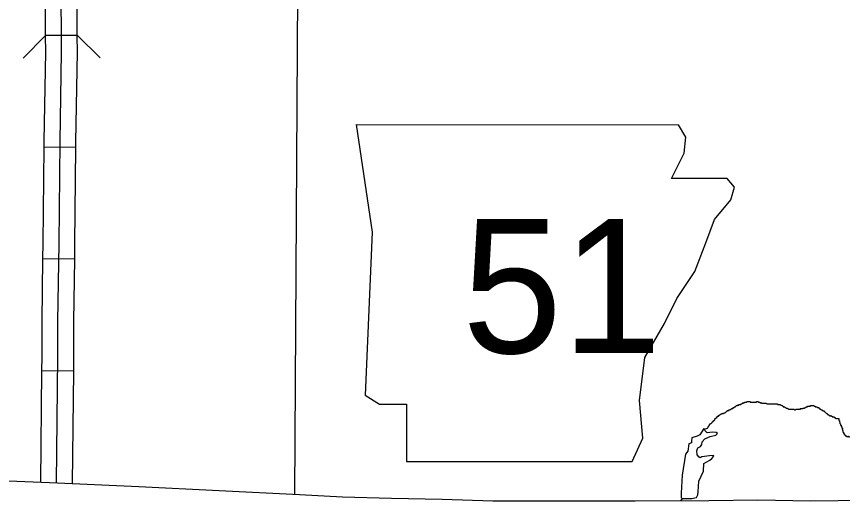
# Model space of a CAD drawing. Extents: x 813775 to 1157140, y 1757555 to 1979907.
# Drawn here: x 1049881 to 1057677, y 1840457 to 1845065 of the extents above; entities that cross this region are included whole.
import ezdxf

# ---------------------------------------------------------------- set-up
doc = ezdxf.new("R2010")
doc.units = 0
for name, color, linetype in [('Level 10', 7, 'Continuous'), ('Level 21', 7, 'Continuous'), ('Level 32', 7, 'Continuous'), ('Level 35', 7, 'Continuous'), ('Level 38', 7, 'Continuous'), ('Level 4', 7, 'Continuous'), ('Level 5', 7, 'Continuous')]:
    doc.layers.add(name, color=color, linetype=linetype)

msp = doc.modelspace()

# ---------------------------------------------------------------- linework, layer by layer
at = {"layer": 'Level 10'}
msp.add_lwpolyline([(1049342.6, 1840697.5), (1050266.9, 1840661.9), (1051035.2, 1840626.2), (1052553.4, 1840549.5), (1052958.9, 1840530.4), (1053421.5, 1840516.8), (1053899.3, 1840505.8), (1054376.2, 1840492.2), (1055016.3, 1840489.5), (1055640.2, 1840489.5), (1055719.7, 1840489.5), (1056416.6, 1840494.9), (1056877.8, 1840500.5), (1057374.1, 1840489.5), (1057893.1, 1840497.7), (1058636.9, 1840489.4), (1059083, 1840481.2), (1059732.5, 1840481.2), (1060485, 1840481.2), (1060827.9, 1840475.7), (1061542.8, 1840456.5)], dxfattribs=at)
at = {"layer": 'Level 21'}
for p, q in [((1053086.6, 1844044.3), (1053238.9, 1843029.2)), ((1056199.5, 1843925.9), (1056129.3, 1844042.8)), ((1056182.6, 1843773.6), (1056199.5, 1843925.9)), ((1056064.2, 1843536.8), (1056182.6, 1843773.6)), ((1056588.6, 1843536.8), (1056064.2, 1843536.8)), ((1056656.3, 1843452.2), (1056588.6, 1843536.8)), ((1056622.4, 1843333.8), (1056656.3, 1843452.2)), ((1056470.2, 1843147.7), (1056622.4, 1843333.8)), ((1056385.6, 1842927.7), (1056470.2, 1843147.7)), ((1053238.9, 1843029.2), (1053171.2, 1841489.7)), ((1056284.1, 1842657), (1056385.6, 1842927.7)), ((1056114.9, 1842403.3), (1056284.1, 1842657)), ((1055996.5, 1842166.4), (1056114.9, 1842403.3)), ((1055810.4, 1841845), (1055996.5, 1842166.4)), ((1055759.6, 1841439), (1055810.4, 1841845)), ((1053171.2, 1841489.7), (1053306.5, 1841405.1)), ((1053306.5, 1841405.1), (1053560.3, 1841405.1)), ((1053560.3, 1841405.1), (1053560.3, 1840863.7)), ((1055793.5, 1841083.7), (1055759.6, 1841439)), ((1055692, 1840863.7), (1055793.5, 1841083.7)), ((1053560.3, 1840863.7), (1055692, 1840863.7))]:
    msp.add_line(p, q, dxfattribs=at)
msp.add_lwpolyline([(1053086.6, 1844044.3), (1056129.3, 1844042.8)], dxfattribs=at)
at = {"layer": 'Level 32'}
for p, q in [((1050454.8, 1844887), (1050154.9, 1844884.8)), ((1050440.9, 1843828.5), (1050140.9, 1843831.6)), ((1050429.9, 1842772.1), (1050129.9, 1842776.1)), ((1050420.6, 1841716.5), (1050120.7, 1841719.8))]:
    msp.add_line(p, q, dxfattribs=at)
for points in [[(1050154.9, 1844884.8), (1050151.1, 1845400.8), (1050154.6, 1845942.8)], [(1050454.8, 1844887), (1050451.2, 1845400.9), (1050454.6, 1845940.9)], [(1050140.9, 1843831.6), (1050141.5, 1843886.9), (1050156, 1844728.8), (1050154.9, 1844884.8)], [(1050440.9, 1843828.5), (1050441.5, 1843882.9), (1050456, 1844727.3), (1050454.8, 1844887)], [(1050129.9, 1842776.1), (1050131.8, 1842923.4), (1050140.9, 1843831.6)], [(1050429.9, 1842772.1), (1050431.8, 1842919.9), (1050440.9, 1843828.5)], [(1050120.7, 1841719.8), (1050122.1, 1841852.8), (1050122.1, 1842186.9), (1050129.9, 1842776.1)], [(1050420.6, 1841716.5), (1050422.1, 1841851.1), (1050422.1, 1842185), (1050429.9, 1842772.1)], [(1050109.1, 1840668), (1050120.7, 1841719.8)], [(1050408.9, 1840655.3), (1050420.6, 1841716.5)]]:
    msp.add_lwpolyline(points, dxfattribs=at)
at = {"layer": 'Level 35'}
for points in [[(1056299.6, 1840523.6), (1056311.8, 1840548), (1056314.6, 1840575.9), (1056320.2, 1840676.4), (1056364.8, 1840771.3), (1056367.6, 1840843.8), (1056390, 1840857.8), (1056423.4, 1840874.5), (1056443, 1840891.3), (1056462.5, 1840913.6), (1056459.7, 1840919.2), (1056420.6, 1840916.4), (1056348.1, 1840905.2), (1056334.2, 1840896.9), (1056323, 1840902.4), (1056306.3, 1840924.8), (1056300.7, 1840963.8), (1056311.8, 1840991.7), (1056337, 1841005.7), (1056350.9, 1841022.4), (1056353.7, 1841047.6), (1056378.8, 1841075.5), (1056429, 1841097.8), (1056482, 1841111.7), (1056498.7, 1841128.5), (1056484.8, 1841136.9), (1056451.3, 1841139.6), (1056398.3, 1841134.1), (1056376, 1841159.2), (1056367.6, 1841173.1), (1056331.4, 1841114.5), (1056306.3, 1841100.6), (1056256.1, 1841086.6), (1056253.3, 1841055.9), (1056250.5, 1841039.2), (1056228.2, 1841030.8), (1056217, 1840961), (1056194.7, 1840933.1), (1056164, 1840732.2), (1056155.6, 1840564.8), (1056155.6, 1840524)], [(1056155.6, 1840524), (1056162.6, 1840514.1), (1056226.6, 1840512.5), (1056254.5, 1840514.1), (1056299.6, 1840523.6)], [(1056162.6, 1840514.1), (1056149.5, 1840491.1)]]:
    msp.add_lwpolyline(points, dxfattribs=at)
for points in [[(1056368.2, 1841173.5), (1056367.6, 1841173.1), (1056409.3, 1841189), (1056409.3, 1841194.6), (1056414.9, 1841194.6), (1056414.9, 1841200.2), (1056420.5, 1841205.8), (1056420.5, 1841211.3), (1056426.1, 1841211.3), (1056426.1, 1841216.9), (1056431.6, 1841216.9), (1056431.6, 1841222.5), (1056437.2, 1841222.5), (1056442.8, 1841228.1), (1056448.4, 1841233.7), (1056454, 1841239.3), (1056459.5, 1841244.8), (1056459.5, 1841250.4), (1056465.1, 1841250.4), (1056470.7, 1841256), (1056470.7, 1841261.6), (1056476.3, 1841267.2), (1056481.9, 1841267.2), (1056481.9, 1841272.7), (1056487.4, 1841278.3), (1056493, 1841278.3), (1056493, 1841283.9), (1056498.6, 1841289.5), (1056504.2, 1841289.5), (1056509.8, 1841295.1), (1056509.8, 1841300.7), (1056515.3, 1841300.7), (1056520.9, 1841306.2), (1056526.5, 1841306.2), (1056532.1, 1841311.8), (1056537.7, 1841311.8), (1056543.2, 1841317.4), (1056548.8, 1841317.4), (1056554.4, 1841317.4), (1056560, 1841323), (1056565.5, 1841323), (1056571.1, 1841323), (1056576.7, 1841328.6), (1056582.3, 1841334.1), (1056587.9, 1841339.7), (1056593.4, 1841339.7), (1056593.4, 1841345.3), (1056599, 1841345.3), (1056604.6, 1841345.3), (1056604.6, 1841350.9), (1056610.2, 1841350.9), (1056615.8, 1841350.9), (1056621.3, 1841356.5), (1056626.9, 1841356.5), (1056632.5, 1841362.1), (1056638.1, 1841362.1), (1056643.7, 1841367.6), (1056649.2, 1841373.2), (1056654.8, 1841373.2), (1056660.4, 1841378.8), (1056666, 1841378.8), (1056666, 1841384.4), (1056671.5, 1841384.4), (1056677.1, 1841390), (1056682.7, 1841390), (1056688.3, 1841390), (1056688.3, 1841395.5), (1056693.9, 1841395.5), (1056699.4, 1841395.5), (1056699.4, 1841401.1), (1056705, 1841401.1), (1056710.6, 1841401.1), (1056716.2, 1841401.1), (1056721.8, 1841406.7), (1056727.3, 1841406.7), (1056732.9, 1841412.3), (1056738.5, 1841412.3), (1056738.5, 1841417.9), (1056744.1, 1841417.9), (1056749.7, 1841417.9), (1056755.2, 1841423.5), (1056760.8, 1841423.5), (1056766.4, 1841423.5), (1056772, 1841423.5), (1056777.6, 1841429), (1056783.1, 1841429), (1056788.7, 1841429), (1056794.3, 1841429), (1056799.9, 1841429), (1056805.4, 1841429), (1056805.4, 1841423.5)], [(1056805.4, 1841423.5), (1056811, 1841423.5), (1056816.6, 1841423.5), (1056822.2, 1841423.5), (1056827.8, 1841423.5), (1056833.3, 1841423.5), (1056838.9, 1841423.5), (1056844.5, 1841423.5), (1056850.1, 1841423.5), (1056855.7, 1841423.5), (1056861.2, 1841423.5), (1056866.8, 1841423.5), (1056866.8, 1841429), (1056872.4, 1841429), (1056878, 1841429), (1056883.6, 1841423.5), (1056889.1, 1841423.5), (1056894.7, 1841423.5), (1056900.3, 1841417.9), (1056905.9, 1841417.9), (1056911.5, 1841417.9), (1056911.5, 1841412.3), (1056917, 1841412.3), (1056922.6, 1841412.3), (1056928.2, 1841412.3), (1056933.8, 1841412.3), (1056939.3, 1841412.3), (1056944.9, 1841412.3), (1056950.5, 1841412.3), (1056956.1, 1841412.3), (1056961.7, 1841406.7), (1056967.2, 1841406.7), (1056972.8, 1841406.7), (1056978.4, 1841406.7), (1056984, 1841406.7), (1056989.6, 1841406.7), (1056995.1, 1841406.7), (1057000.7, 1841406.7), (1057006.3, 1841406.7), (1057011.9, 1841406.7), (1057017.5, 1841406.7), (1057023, 1841406.7), (1057028.6, 1841406.7), (1057034.2, 1841406.7), (1057039.8, 1841406.7), (1057045.4, 1841406.7), (1057050.9, 1841406.7), (1057056.5, 1841406.7), (1057062.1, 1841406.7), (1057062.1, 1841401.1), (1057067.7, 1841401.1), (1057073.2, 1841401.1), (1057078.8, 1841401.1), (1057084.4, 1841401.1), (1057090, 1841401.1), (1057095.6, 1841395.5), (1057101.1, 1841395.5), (1057101.1, 1841390), (1057106.7, 1841390), (1057112.3, 1841384.4), (1057117.9, 1841384.4), (1057117.9, 1841378.8), (1057123.5, 1841378.8), (1057129, 1841378.8), (1057134.6, 1841373.2), (1057140.2, 1841373.2), (1057145.8, 1841367.6), (1057151.4, 1841367.6), (1057156.9, 1841362.1), (1057162.5, 1841362.1), (1057168.1, 1841356.5), (1057173.7, 1841356.5), (1057179.3, 1841356.5), (1057184.8, 1841356.5), (1057190.4, 1841356.5), (1057196, 1841356.5), (1057201.6, 1841356.5), (1057207.1, 1841356.5), (1057212.7, 1841356.5), (1057218.3, 1841356.5), (1057223.9, 1841350.9), (1057229.5, 1841350.9), (1057235, 1841350.9), (1057240.6, 1841356.5), (1057246.2, 1841356.5), (1057251.8, 1841356.5), (1057257.4, 1841356.5), (1057262.9, 1841356.5), (1057268.5, 1841356.5), (1057274.1, 1841356.5), (1057279.7, 1841356.5)], [(1057279.7, 1841356.5), (1057279.7, 1841362.1), (1057285.3, 1841362.1), (1057290.8, 1841362.1), (1057296.4, 1841362.1), (1057302, 1841362.1), (1057307.6, 1841367.6), (1057313.1, 1841367.6), (1057318.7, 1841367.6), (1057324.3, 1841373.2), (1057329.9, 1841373.2), (1057335.5, 1841378.8), (1057341, 1841378.8), (1057346.6, 1841378.8), (1057346.6, 1841384.4), (1057352.2, 1841384.4), (1057357.8, 1841384.4), (1057363.4, 1841384.4), (1057368.9, 1841384.4), (1057374.5, 1841384.4), (1057374.5, 1841390), (1057380.1, 1841390), (1057385.7, 1841390), (1057391.3, 1841390), (1057396.8, 1841390), (1057402.4, 1841390), (1057408, 1841390), (1057408, 1841384.4), (1057413.6, 1841384.4), (1057419.2, 1841384.4), (1057419.2, 1841378.8), (1057424.7, 1841378.8), (1057430.3, 1841378.8), (1057435.9, 1841378.8), (1057441.5, 1841373.2), (1057447, 1841373.2), (1057452.6, 1841373.2), (1057452.6, 1841367.6), (1057458.2, 1841367.6), (1057458.2, 1841362.1), (1057463.8, 1841362.1), (1057463.8, 1841356.5), (1057469.4, 1841356.5), (1057474.9, 1841350.9), (1057480.5, 1841350.9), (1057486.1, 1841350.9), (1057486.1, 1841345.3), (1057491.7, 1841345.3), (1057497.3, 1841339.7), (1057502.8, 1841339.7), (1057502.8, 1841334.1), (1057508.4, 1841334.1), (1057514, 1841328.6), (1057519.6, 1841323), (1057525.2, 1841317.4), (1057530.7, 1841317.4), (1057530.7, 1841311.8), (1057536.3, 1841311.8), (1057536.3, 1841306.2), (1057541.9, 1841306.2), (1057547.5, 1841300.7), (1057553.1, 1841300.7), (1057553.1, 1841295.1), (1057558.6, 1841295.1), (1057564.2, 1841295.1), (1057569.8, 1841295.1), (1057569.8, 1841289.5), (1057575.4, 1841289.5), (1057580.9, 1841289.5), (1057580.9, 1841283.9), (1057586.5, 1841283.9), (1057592.1, 1841283.9), (1057597.7, 1841283.9), (1057597.7, 1841278.3), (1057603.3, 1841278.3), (1057608.8, 1841278.3), (1057608.8, 1841272.7), (1057614.4, 1841272.7), (1057614.4, 1841267.2), (1057620, 1841267.2), (1057625.6, 1841267.2), (1057631.2, 1841267.2), (1057636.7, 1841267.2), (1057642.3, 1841267.2), (1057642.3, 1841261.6), (1057642.3, 1841256), (1057642.3, 1841250.4), (1057647.9, 1841250.4), (1057647.9, 1841244.8), (1057647.9, 1841239.3), (1057653.5, 1841233.7)], [(1057653.5, 1841233.7), (1057653.5, 1841228.1), (1057653.5, 1841222.5), (1057659.1, 1841216.9), (1057659.1, 1841211.3), (1057659.1, 1841205.8), (1057664.6, 1841205.8), (1057664.6, 1841200.2), (1057664.6, 1841194.6), (1057670.2, 1841194.6), (1057670.2, 1841189), (1057670.2, 1841183.4), (1057670.2, 1841177.9), (1057675.8, 1841177.9), (1057675.8, 1841172.3), (1057675.8, 1841166.7), (1057675.8, 1841161.1), (1057681.4, 1841155.5), (1057681.4, 1841149.9), (1057681.4, 1841144.4), (1057681.4, 1841138.8), (1057687, 1841138.8), (1057687, 1841133.2), (1057687, 1841127.6), (1057692.5, 1841127.6), (1057692.5, 1841122), (1057692.5, 1841116.5), (1057698.1, 1841116.5), (1057698.1, 1841110.9), (1057703.7, 1841110.9), (1057703.7, 1841105.3), (1057709.3, 1841105.3), (1057714.8, 1841105.3), (1057714.8, 1841099.7), (1057720.4, 1841099.7), (1057726, 1841099.7), (1057731.6, 1841099.7), (1057737.2, 1841099.7), (1057737.2, 1841094.1), (1057742.7, 1841094.1), (1057748.3, 1841094.1), (1057753.9, 1841094.1), (1057759.5, 1841094.1), (1057765.1, 1841094.1), (1057770.6, 1841094.1), (1057776.2, 1841094.1), (1057781.8, 1841094.1), (1057787.4, 1841094.1), (1057793, 1841094.1), (1057798.5, 1841094.1), (1057798.5, 1841099.7), (1057804.1, 1841099.7), (1057809.7, 1841099.7), (1057815.3, 1841105.3), (1057820.9, 1841105.3), (1057826.4, 1841110.9), (1057832, 1841110.9), (1057837.6, 1841116.5), (1057843.2, 1841116.5), (1057848.7, 1841122), (1057854.3, 1841122), (1057859.9, 1841127.6), (1057865.5, 1841133.2), (1057871.1, 1841133.2), (1057871.1, 1841138.8), (1057876.6, 1841138.8), (1057876.6, 1841144.4), (1057882.2, 1841144.4), (1057882.2, 1841149.9), (1057887.8, 1841149.9), (1057887.8, 1841155.5), (1057893.4, 1841155.5), (1057893.4, 1841161.1), (1057899, 1841161.1), (1057899, 1841166.7), (1057904.5, 1841166.7), (1057904.5, 1841172.3), (1057910.1, 1841172.3), (1057910.1, 1841177.9), (1057915.7, 1841177.9), (1057915.7, 1841183.4), (1057921.3, 1841183.4), (1057921.3, 1841189), (1057926.9, 1841189), (1057926.9, 1841194.6), (1057932.4, 1841194.6), (1057932.4, 1841200.2), (1057938, 1841200.2), (1057938, 1841205.8), (1057943.6, 1841205.8), (1057949.2, 1841211.3)]]:
    msp.add_spline(points, degree=3, dxfattribs=at)
at = {"layer": 'Level 38'}
for points in [[(1049944.7, 1844671.5), (1050155.4, 1844885)], [(1050455.4, 1844887.1), (1050669, 1844676.5)]]:
    msp.add_lwpolyline(points, dxfattribs=at)
at = {"layer": 'Level 4'}
msp.add_lwpolyline([(1052569.7, 1849171.3), (1052553.1, 1848447.6), (1052503.9, 1840552)], dxfattribs=at)
at = {"layer": 'Level 5'}
msp.add_lwpolyline([(1050259, 1840662.2), (1050272.1, 1841852), (1050272.1, 1842186), (1050281.8, 1842921.7), (1050291.5, 1843884.9), (1050306, 1844728.1), (1050301.2, 1845400.9), (1050306, 1846156), (1050330.2, 1846552.9), (1050335, 1846698.1), (1050378.5, 1846833.6), (1050422, 1846944.9), (1050460.7, 1847032), (1050634.8, 1847269.2)], dxfattribs=at)

# ---------------------------------------------------------------- texts
at = {"layer": 'Level 21'}
msp.add_text('51', height=1267.2, dxfattribs=at).set_placement((1054087.6, 1841886.3))

doc.saveas('drawing.dxf')
